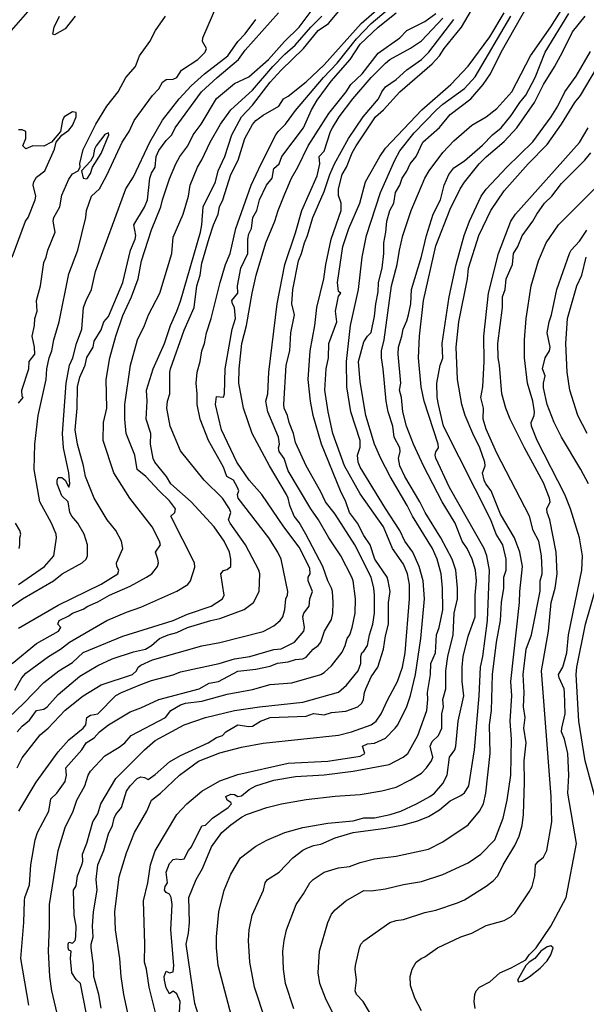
# Model space of a CAD drawing. Header units: metres. Extents: x -46681 to -43747, y -240911 to -237677.
# Tile 380 of 656: x -44272 to -44193, y -240180 to -240043. Entities that reach past the tile are written whole.
import ezdxf

# ---------------------------------------------------------------- set-up
doc = ezdxf.new("R2010")
doc.units = ezdxf.units.M
doc.layers.add('CONTOUR_INDEX', color=1, linetype='Continuous')
doc.layers.add('CONTOUR_INTER', color=3, linetype='Continuous')

msp = doc.modelspace()

# ---------------------------------------------------------------- linework, layer by layer
at = {"layer": 'CONTOUR_INDEX'}
for points, elevation in [([(-44246.88, -240182.02), (-44247.6, -240179.76), (-44248.8, -240171.52), (-44248.46, -240170.02), (-44248.34, -240168.52), (-44248.45, -240165.02), (-44247.42, -240162.52), (-44246.55, -240161.02), (-44245.27, -240158.02), (-44243.83, -240156.02), (-44242.6, -240154.92), (-44241.1, -240153.87), (-44240.43, -240153.52), (-44237.6, -240152.52), (-44235.56, -240152.02), (-44232.1, -240151.44), (-44228.1, -240150.97), (-44224.6, -240150.74), (-44221.6, -240150.22), (-44219.6, -240149.7), (-44217.6, -240148.7), (-44216.1, -240147.76), (-44215.37, -240147.02), (-44214.7, -240146.02), (-44214.52, -240145.52), (-44214.88, -240144.02), (-44214.6, -240143.35), (-44213.71, -240142.52), (-44213.26, -240141.52), (-44213.26, -240139.52), (-44213.02, -240138.52), (-44213.1, -240137.52), (-44212.69, -240136.02), (-44212.71, -240133.52), (-44212.4, -240131.52), (-44211.69, -240128.52), (-44211.53, -240125.52), (-44211.08, -240123.52), (-44211.06, -240122.02), (-44211.29, -240119.52), (-44211.84, -240118.02), (-44213.39, -240115.02), (-44215.59, -240111.52), (-44216.33, -240110.02), (-44218.41, -240106.52), (-44219.1, -240105.03), (-44219.28, -240104.02), (-44219.05, -240103.02), (-44219.09, -240102.52), (-44219.9, -240101.02), (-44220.06, -240099.52), (-44220.72, -240097.52), (-44220.99, -240096.02), (-44221.4, -240091.52), (-44221.66, -240090.02), (-44221.64, -240089.02), (-44221.29, -240087.52), (-44220.25, -240080.02), (-44219.47, -240077.02), (-44219.14, -240075.02), (-44218.66, -240073.02), (-44217.53, -240069.52), (-44215.6, -240065.05), (-44215.02, -240064.02), (-44213.1, -240061.48), (-44211.6, -240059.86), (-44209.1, -240057.66), (-44207.09, -240056.52), (-44205.6, -240055.33), (-44203.53, -240053.02), (-44200.92, -240048.02), (-44198.1, -240043.97), (-44194.98, -240039.02)], 105), ([(-44272.31, -240142.02), (-44271.6, -240141.22), (-44270.6, -240140.38), (-44269.6, -240139.05), (-44268.6, -240138.86), (-44268.13, -240138.52), (-44266.6, -240136.8), (-44263.6, -240134.28), (-44261.1, -240132.78), (-44259.1, -240131.87), (-44256.1, -240130.9), (-44254.44, -240130.52), (-44253.61, -240130.02), (-44252.52, -240129.02), (-44251.29, -240128.52), (-44250.1, -240128.2), (-44248.6, -240127.49), (-44245.39, -240126.52), (-44244.1, -240126.25), (-44240.75, -240125.02), (-44239.43, -240124.02), (-44238.64, -240122.52), (-44238.56, -240120.02), (-44238.71, -240119.52), (-44240.55, -240116.02), (-44242.69, -240113.02), (-44242.91, -240112.52), (-44242.57, -240111.52), (-44242.76, -240111.02), (-44243.76, -240109.52), (-44246.29, -240107.02), (-44249.6, -240102.92), (-44251.02, -240099.52), (-44251.48, -240097.02), (-44251.38, -240096.02), (-44251.09, -240095.02), (-44251.08, -240092.02), (-44250.97, -240091.52), (-44249.1, -240086.17), (-44247.71, -240083.02), (-44247.34, -240080.02), (-44246.87, -240078.52), (-44246.6, -240076.83), (-44245.6, -240073.35), (-44245, -240071.52), (-44244.33, -240070.02), (-44244.15, -240069.02), (-44243.69, -240068.02), (-44242.6, -240064.54), (-44241.57, -240062.52), (-44240.64, -240059.52), (-44239.6, -240057.55), (-44239.11, -240057.02), (-44238.1, -240056.25), (-44235.9, -240055.02), (-44235.26, -240054.02), (-44234.6, -240053.62), (-44232.1, -240051.62), (-44229.6, -240049.27), (-44224.46, -240043.52), (-44221.58, -240041.02)], 95), ([(-44275.23, -240126.02), (-44271.57, -240123.52), (-44267.24, -240121.02), (-44266.03, -240120.02), (-44263.25, -240118.52), (-44262.72, -240118.02), (-44262.51, -240117.52), (-44262.53, -240116.02), (-44262.99, -240114.52), (-44263.86, -240113.02), (-44264.7, -240112.02), (-44264.97, -240111.52), (-44265.22, -240110.02), (-44266.1, -240109.19), (-44266.72, -240107.52), (-44266.75, -240107.02), (-44266.6, -240106.66), (-44266.1, -240106.67), (-44265.62, -240107.02), (-44265.1, -240107.99), (-44264.96, -240107.52), (-44265.09, -240106.02), (-44265.84, -240102.52), (-44266, -240100.52), (-44265.47, -240093.52), (-44265, -240091.02), (-44264.55, -240090.02), (-44264.04, -240088.02), (-44263.32, -240086.02), (-44263.08, -240083.02), (-44262.72, -240082.02), (-44261.94, -240080.52), (-44261.39, -240078.02), (-44257.19, -240066.52), (-44256.1, -240064.84), (-44253.86, -240060.02), (-44252.1, -240056.98), (-44249.78, -240054.02), (-44248.1, -240052.19), (-44246.26, -240050.52), (-44243.03, -240048.02), (-44241.6, -240046.05), (-44240.6, -240044.97), (-44239.1, -240042.97)], 90), ([(-44262.71, -240181.02), (-44263.5, -240177.02), (-44264.1, -240176.45), (-44264.68, -240175.52), (-44264.89, -240173.52), (-44264.79, -240172.52), (-44265.1, -240172.36), (-44265.19, -240172.02), (-44265.22, -240171.52), (-44265.1, -240171.23), (-44264.6, -240171.4), (-44264.25, -240171.02), (-44264.14, -240170.52), (-44264.1, -240169.02), (-44264.38, -240167.52), (-44264.46, -240164.02), (-44264.1, -240163.43), (-44263.91, -240162.02), (-44263.29, -240160.52), (-44263.18, -240160.02), (-44263.23, -240159.02), (-44262.6, -240157.48), (-44261.79, -240154.52), (-44261.1, -240153.42), (-44260.66, -240152.02), (-44258.6, -240148.49), (-44254.6, -240144.49), (-44253.1, -240143.22), (-44249.1, -240141.03), (-44246.1, -240140.02), (-44242.1, -240139.04), (-44238.6, -240138.51), (-44232.6, -240137.89), (-44227.6, -240136.49), (-44226.49, -240135.52), (-44224.88, -240133.52), (-44224.52, -240132.52), (-44224.54, -240131.52), (-44224.37, -240131.02), (-44224.1, -240130.81), (-44223.59, -240130.02), (-44223.33, -240128.52), (-44222.86, -240127.02), (-44222.62, -240125.52), (-44222.62, -240123.02), (-44222.72, -240122.02), (-44223.09, -240120.52), (-44225.33, -240116.02), (-44228.1, -240111.76), (-44229.45, -240110.02), (-44230.1, -240108.64), (-44232.14, -240105.02), (-44233.6, -240101.77), (-44233.9, -240100.52), (-44234.49, -240099.02), (-44234.7, -240098.02), (-44235.18, -240097.02), (-44235.21, -240096.52), (-44234.88, -240091.02), (-44234.41, -240089.02), (-44234.26, -240086.52), (-44233.75, -240084.02), (-44234.12, -240082.52), (-44233.98, -240080.52), (-44233.19, -240076.52), (-44232.75, -240075.52), (-44232.37, -240074.02), (-44231.95, -240073.02), (-44231.2, -240070.52), (-44229.6, -240066.87), (-44228.83, -240064.52), (-44228.16, -240063.02), (-44226.23, -240059.52), (-44224.18, -240056.52), (-44222.08, -240054.02), (-44221.6, -240053.03), (-44221.1, -240052.33), (-44219.6, -240051.31), (-44218.1, -240049.96), (-44216.1, -240048.53), (-44215.05, -240047.52), (-44211.6, -240042.98)], 100), ([(-44222.72, -240182.02), (-44224.2, -240179.52), (-44225.1, -240178.52), (-44225.31, -240178.02), (-44225.13, -240176.52), (-44225.31, -240175.02), (-44225.25, -240174.52), (-44224.72, -240172.02), (-44224.51, -240171.52), (-44224.1, -240171.07), (-44220.47, -240168.52), (-44219.6, -240168.24), (-44218.6, -240168.12), (-44215.6, -240167.12), (-44214.1, -240166.82), (-44211.1, -240165.79), (-44210.1, -240165.36), (-44207.1, -240163.48), (-44206.1, -240162.71), (-44205.49, -240162.02), (-44204.74, -240160.52), (-44203.1, -240157.83), (-44202.5, -240156.52), (-44202.11, -240155.02), (-44201.9, -240153.52), (-44201.76, -240149.02), (-44201.82, -240146.02), (-44201.53, -240143.52), (-44201.86, -240141.52), (-44201.69, -240140.02), (-44201.91, -240138.52), (-44201.8, -240136.52), (-44201.93, -240134.02), (-44201.52, -240130.52), (-44200.8, -240128.52), (-44199.6, -240122.44), (-44199.57, -240121.02), (-44199.3, -240120.02), (-44199.3, -240119.52), (-44199.42, -240117.52), (-44199.76, -240115.52), (-44200.54, -240114.02), (-44201.07, -240112.02), (-44205.6, -240103.27), (-44207.1, -240099.94), (-44207.51, -240098.52), (-44207.46, -240097.02), (-44207.85, -240095.52), (-44207.54, -240094.02), (-44207.38, -240090.52), (-44207.41, -240087.02), (-44206.77, -240081.02), (-44205.4, -240075.52), (-44203.68, -240071.02), (-44203.01, -240070.02), (-44194.1, -240060.07), (-44192.9, -240058.02)], 110)]:
    msp.add_lwpolyline(points, dxfattribs=dict(at, elevation=elevation))
at = {"layer": 'CONTOUR_INTER'}
for points, elevation in [([(-44260.6, -240180.45), (-44260.92, -240178.52), (-44261.62, -240176.02), (-44261.67, -240174.52), (-44262.01, -240172.02), (-44262.01, -240171.52), (-44261.72, -240170.52), (-44261.82, -240169.02), (-44261.7, -240167.02), (-44261.16, -240164.02), (-44261.29, -240162.52), (-44261.06, -240160.52), (-44260.27, -240158.52), (-44259.6, -240156.17), (-44259.06, -240155.02), (-44258.82, -240154.02), (-44258.6, -240153.52), (-44257.78, -240152.52), (-44257.1, -240150.27), (-44256.6, -240149.51), (-44255.6, -240148.5), (-44255.1, -240148.28), (-44254.6, -240148.35), (-44254.1, -240148.63), (-44253.1, -240147.96), (-44251.1, -240146.2), (-44249.6, -240145.32), (-44245.76, -240143.52), (-44244.6, -240142.79), (-44243.76, -240142.52), (-44243.28, -240142.02), (-44241.6, -240141.02), (-44240.1, -240141.26), (-44239.6, -240141.21), (-44238.46, -240140.52), (-44237.12, -240140.02), (-44232.1, -240139.81), (-44231.1, -240139.45), (-44229.6, -240139.63), (-44228.6, -240139.34), (-44226.6, -240139.15), (-44224.95, -240138.52), (-44224.4, -240138.02), (-44224.15, -240137.52), (-44224.03, -240136.52), (-44223.83, -240136.02), (-44223.1, -240134.37), (-44222.15, -240133.02), (-44221.37, -240130.52), (-44221.1, -240128.64), (-44220.65, -240127.02), (-44220.65, -240124.02), (-44220.45, -240122.52), (-44220.7, -240121.02), (-44220.85, -240120.52), (-44222.58, -240118.02), (-44223.2, -240116.02), (-44224.1, -240114.73), (-44224.96, -240113.02), (-44226.1, -240111.52), (-44226.62, -240110.02), (-44227.36, -240108.52), (-44229.97, -240102.02), (-44231.15, -240098.02), (-44231.51, -240096.02), (-44231.83, -240093.02), (-44231.58, -240089.02), (-44230.93, -240085.52), (-44230.64, -240083.02), (-44229.65, -240079.02), (-44229.38, -240077.02), (-44228.64, -240073.52), (-44227.27, -240069.52), (-44227.25, -240068.52), (-44227.6, -240067.44), (-44227.64, -240066.52), (-44227.12, -240064.52), (-44226.51, -240063.52), (-44225.72, -240061.52), (-44225.18, -240060.52), (-44222.5, -240056.52), (-44221.37, -240055.52), (-44219.08, -240053.02), (-44214.6, -240049.13), (-44213.59, -240048.02), (-44212.94, -240047.02), (-44210.5, -240044.02), (-44207.6, -240039.02)], 101), ([(-44272.97, -240132.52), (-44269.6, -240129.75), (-44266.56, -240128.02), (-44266.22, -240127.52), (-44266.65, -240127.02), (-44266.45, -240126.52), (-44265.1, -240125.89), (-44264.61, -240125.52), (-44263.1, -240124.95), (-44262.47, -240124.52), (-44261.1, -240123.94), (-44259.48, -240123.02), (-44256.6, -240121.76), (-44254.31, -240120.52), (-44253.56, -240120.02), (-44252.78, -240119.02), (-44252.65, -240118.52), (-44252.72, -240118.02), (-44253.06, -240117.02), (-44252.35, -240116.02), (-44252.51, -240115.52), (-44253.55, -240113.52), (-44256.61, -240109.52), (-44258.88, -240106.02), (-44260.32, -240101.52), (-44260.31, -240099.02), (-44259.84, -240097.02), (-44259.94, -240093.02), (-44259.4, -240090.02), (-44258.6, -240087.02), (-44257.6, -240084.14), (-44256.4, -240081.52), (-44255.47, -240079.02), (-44254.99, -240076.52), (-44253.6, -240072.2), (-44252.3, -240069.02), (-44252.08, -240068.02), (-44251.1, -240065.13), (-44250.23, -240063.02), (-44249.69, -240062.02), (-44248.56, -240060.52), (-44247.84, -240059.02), (-44246.71, -240057.52), (-44244.6, -240053.93), (-44242.1, -240051.87), (-44240.1, -240050.94), (-44237.37, -240048.52), (-44235.15, -240046.02), (-44233.1, -240044.03), (-44230.44, -240040.52)], 92), ([(-44272.1, -240121.54), (-44268.5, -240119.02), (-44267.22, -240117.52), (-44266.82, -240115.02), (-44266.87, -240114.52), (-44267.52, -240113.02), (-44269.16, -240110.02), (-44269.94, -240105.52), (-44269.85, -240102.02), (-44269.37, -240098.02), (-44268.26, -240093.02), (-44268.16, -240091.52), (-44267.87, -240090.02), (-44267.48, -240089.02), (-44267.19, -240087.52), (-44266.44, -240085.02), (-44265.1, -240078.33), (-44263.85, -240075.02), (-44262.74, -240070.52), (-44262.65, -240069.52), (-44261.97, -240067.52), (-44260.86, -240066.52), (-44259.79, -240064.52), (-44257.68, -240060.02), (-44256.73, -240058.52), (-44256.02, -240057.02), (-44253.48, -240053.52), (-44252.6, -240052.59), (-44252.1, -240051.69), (-44251.6, -240051.31), (-44250.6, -240051.26), (-44250.1, -240051.02), (-44249.47, -240050.02), (-44247.18, -240048.52), (-44246.18, -240047.52), (-44245.99, -240047.02), (-44246.53, -240046.02), (-44246.47, -240045.52), (-44244.55, -240041.02)], 89), ([(-44249.74, -240181.02), (-44249.65, -240179.52), (-44250.1, -240178.43), (-44250.6, -240178.07), (-44251.1, -240178.42), (-44251.6, -240177.58), (-44251.83, -240176.52), (-44251.85, -240176.02), (-44251.6, -240175.3), (-44251.1, -240175.52), (-44250.6, -240175.38), (-44250.53, -240174.52), (-44250.94, -240169.52), (-44250.75, -240166.02), (-44250.89, -240165.02), (-44251.1, -240164.57), (-44251.6, -240164.33), (-44251.81, -240164.02), (-44251.74, -240163.52), (-44251.4, -240163.02), (-44251.58, -240161.52), (-44251.1, -240160.31), (-44250.6, -240159.77), (-44250.1, -240159.67), (-44249.6, -240159.78), (-44249.1, -240159.67), (-44248.49, -240158.52), (-44248.08, -240158.02), (-44246.6, -240155.1), (-44246.1, -240154.98), (-44245.12, -240154.02), (-44242.97, -240152.52), (-44242.52, -240152.02), (-44242.6, -240151.84), (-44243.11, -240151.52), (-44243.3, -240151.02), (-44242.6, -240150.68), (-44242.1, -240150.71), (-44241.6, -240150.99), (-44241.1, -240150.89), (-44240.04, -240150.02), (-44239.11, -240149.52), (-44236.6, -240148.72), (-44233.6, -240148.2), (-44229.6, -240147.98), (-44225.6, -240147.46), (-44220.6, -240146.53), (-44218.62, -240145.52), (-44217.97, -240145.02), (-44216.59, -240142.52), (-44215.34, -240139.02), (-44215.18, -240137.52), (-44215.23, -240136.52), (-44214.81, -240134.02), (-44214.78, -240132.52), (-44214.12, -240131.02), (-44213.98, -240128.52), (-44213.61, -240127.52), (-44213.1, -240125.06), (-44213.14, -240122.02), (-44213.35, -240120.02), (-44213.92, -240118.02), (-44214.57, -240116.52), (-44217.35, -240112.02), (-44218.07, -240110.52), (-44220.42, -240106.52), (-44221.75, -240104.02), (-44222.6, -240102.03), (-44223.82, -240098.02), (-44224.6, -240093.33), (-44224.86, -240090.52), (-44224.1, -240087.79), (-44223.61, -240087.02), (-44223.1, -240086.47), (-44222.6, -240084.23), (-44222.45, -240082.52), (-44222.1, -240080.82), (-44222.06, -240079.52), (-44221.54, -240077.52), (-44221.34, -240075.52), (-44221.33, -240074.02), (-44221.02, -240072.52), (-44220.92, -240071.02), (-44220.48, -240069.52), (-44219.92, -240068.52), (-44219.68, -240067.02), (-44219.09, -240066.02), (-44218.76, -240065.02), (-44218.1, -240064.05), (-44217.64, -240063.02), (-44216.82, -240062.02), (-44215.9, -240060.02), (-44213.6, -240057.97), (-44212.1, -240056.18), (-44209.22, -240054.02), (-44207.5, -240052.02), (-44206.49, -240050.52), (-44205, -240047.52), (-44201.1, -240040.67)], 104), ([(-44274.51, -240141.02), (-44271.35, -240138.02), (-44268.6, -240135.17), (-44266.49, -240133.52), (-44264.6, -240132.37), (-44263.1, -240130.99), (-44257.6, -240128.72), (-44250.6, -240126.52), (-44248.6, -240125.67), (-44245.32, -240124.52), (-44243.76, -240123.52), (-44243.53, -240123.02), (-44243.96, -240120.02), (-44243.6, -240119.59), (-44243.1, -240119.42), (-44242.6, -240119.02), (-44242.57, -240118.02), (-44242.77, -240117.02), (-44243.51, -240115.52), (-44244.92, -240113.52), (-44248.12, -240110.02), (-44250.94, -240107.52), (-44251.53, -240106.52), (-44253.15, -240104.52), (-44253.37, -240104.02), (-44253.78, -240102.02), (-44253.7, -240100.52), (-44254.38, -240098.52), (-44254.22, -240096.02), (-44254.31, -240094.52), (-44253.37, -240091.52), (-44251.82, -240088.02), (-44251, -240085.52), (-44250.08, -240083.52), (-44249.6, -240082.13), (-44246.83, -240072.52), (-44246.63, -240071.52), (-44246.45, -240069.02), (-44244.71, -240065.52), (-44244.34, -240064.02), (-44243.41, -240062.02), (-44242.46, -240059.02), (-44241.12, -240056.52), (-44239.6, -240054.89), (-44237.1, -240051.68), (-44235.6, -240050.02), (-44232.51, -240047.02), (-44230.44, -240044.52), (-44229.03, -240043.52), (-44227.35, -240041.52)], 94), ([(-44270.52, -240041.52), (-44273.14, -240044.52)], 88), ([(-44272.6, -240136.2), (-44271.67, -240134.52), (-44271.1, -240133.84), (-44267.94, -240131.52), (-44266.27, -240130.52), (-44265.02, -240129.52), (-44259.81, -240126.52), (-44257.1, -240125.36), (-44255.1, -240124.68), (-44250.1, -240122.45), (-44248.59, -240121.52), (-44248.21, -240121.02), (-44247.6, -240119.1), (-44247.64, -240118.52), (-44250.94, -240112.02), (-44250.39, -240111.52), (-44250.27, -240111.02), (-44251.1, -240109.91), (-44252.57, -240108.52), (-44254.4, -240106.52), (-44255.63, -240105.52), (-44255.96, -240103.52), (-44257.15, -240100.52), (-44257.33, -240098.52), (-44257.34, -240096.52), (-44256.53, -240091.02), (-44255.58, -240087.52), (-44254.59, -240085.52), (-44254.06, -240084.02), (-44252.45, -240081.02), (-44250.79, -240075.52), (-44250.6, -240073.22), (-44249.24, -240070.02), (-44248.48, -240067.52), (-44248.25, -240066.02), (-44247.21, -240063.52), (-44246.6, -240062.48), (-44245.46, -240060.02), (-44244.02, -240057.52), (-44242.57, -240055.52), (-44239.6, -240052.79), (-44236.73, -240049.52), (-44235.1, -240047.81), (-44233.64, -240046.52), (-44231.46, -240044.02), (-44229.95, -240042.52)], 93), ([(-44272.28, -240147.02), (-44271.6, -240145.62), (-44269.1, -240142.44), (-44267.99, -240141.52), (-44265.6, -240138.99), (-44263.1, -240136.99), (-44260.6, -240135.46), (-44256.25, -240134.02), (-44255.69, -240133.52), (-44255.47, -240133.02), (-44255.1, -240132.74), (-44253.5, -240132.02), (-44246.6, -240130.04), (-44244.1, -240129.59), (-44238.1, -240128.04), (-44236.6, -240127.29), (-44235.73, -240126.52), (-44235.38, -240126.02), (-44235.07, -240125.02), (-44234.93, -240123.52), (-44234.7, -240123.02), (-44234.66, -240122.52), (-44235.6, -240118.02), (-44236.07, -240117.02), (-44237.32, -240115.02), (-44241.56, -240109.52), (-44241.67, -240109.02), (-44241.49, -240108.52), (-44241.65, -240108.02), (-44242.2, -240107.02), (-44243.14, -240106.52), (-44243.6, -240105.19), (-44245.7, -240101.52), (-44246.86, -240098.52), (-44247.26, -240096.52), (-44247.25, -240095.02), (-44247.42, -240093.52), (-44247.27, -240092.02), (-44246.84, -240090.52), (-44246.61, -240089.02), (-44246.24, -240088.02), (-44245.99, -240086.52), (-44245.34, -240084.52), (-44244.08, -240079.52), (-44243.32, -240077.02), (-44242.7, -240075.52), (-44241.89, -240072.02), (-44239.77, -240066.02), (-44238.39, -240063.02), (-44236.33, -240059.02), (-44236.01, -240058.52), (-44235.01, -240057.52), (-44233.6, -240055.61), (-44229.7, -240051.02), (-44227.81, -240049.02), (-44225.1, -240045.65), (-44223.09, -240043.52), (-44220.73, -240041.52)], 96), ([(-44272.1, -240127.6), (-44266.6, -240124.41), (-44260.6, -240121.47), (-44258.28, -240120.02), (-44258.14, -240119.52), (-44258.46, -240119.02), (-44258.49, -240118.52), (-44257.62, -240116.52), (-44257.77, -240115.52), (-44258.57, -240114.02), (-44259.77, -240112.52), (-44261.57, -240109.52), (-44262.8, -240106.52), (-44263.07, -240105.02), (-44263.89, -240102.02), (-44264.24, -240100.02), (-44263.97, -240097.02), (-44263.9, -240094.02), (-44263.6, -240092.7), (-44262.84, -240091.02), (-44262.6, -240089.97), (-44261.75, -240088.52), (-44261.6, -240087.7), (-44260.6, -240086.13), (-44260.26, -240085.02), (-44259.6, -240084.27), (-44257.62, -240079.52), (-44256.52, -240075.02), (-44255.88, -240073.52), (-44255.8, -240073.02), (-44256.07, -240071.52), (-44254.6, -240069.06), (-44254.18, -240068.02), (-44253.83, -240065.02), (-44253.6, -240064.33), (-44253.11, -240063.52), (-44252.97, -240062.02), (-44252.6, -240061.2), (-44251.6, -240059.81), (-44250.81, -240059.02), (-44250.33, -240058.02), (-44246.65, -240053.02), (-44244.51, -240051.02), (-44241.52, -240048.52), (-44240.6, -240047.25), (-44235.96, -240042.02)], 91), ([(-44272.1, -240096.33), (-44271.48, -240095.52), (-44271.6, -240095.37), (-44271.67, -240094.52), (-44270.67, -240091.52), (-44270.64, -240090.52), (-44269.86, -240089.52), (-44269.88, -240088.52), (-44270.2, -240087.02), (-44269.88, -240085.52), (-44269.82, -240084.52), (-44269.53, -240083.52), (-44269.61, -240082.02), (-44269.04, -240080.02), (-44268.6, -240076.75), (-44268.26, -240076.02), (-44268.05, -240075.02), (-44267.03, -240072.52), (-44267.27, -240071.02), (-44267.18, -240070.52), (-44266.38, -240069.02), (-44266.1, -240067.4), (-44265.1, -240065.17), (-44264.6, -240064.45), (-44263.83, -240064.02), (-44263.56, -240063.52), (-44263.6, -240062.97), (-44263.1, -240061.03), (-44261.34, -240057.52), (-44259.85, -240055.02), (-44258.25, -240053.02), (-44257.2, -240051.02), (-44255.85, -240049.52), (-44255.28, -240048.02), (-44253.83, -240046.02), (-44253.06, -240044.52), (-44251.69, -240042.52)], 88), ([(-44272.08, -240153.02), (-44269.66, -240149.02), (-44266.6, -240144.77), (-44265.1, -240143.11), (-44263.11, -240141.52), (-44262.75, -240141.02), (-44262.62, -240140.02), (-44262.1, -240139.71), (-44261.1, -240139.49), (-44258.6, -240136.95), (-44257.81, -240136.52), (-44255.1, -240135.44), (-44253.6, -240134.89), (-44250.6, -240134.1), (-44249.6, -240133.68), (-44244.23, -240132.52), (-44242.1, -240131.88), (-44239.97, -240131.52), (-44236.6, -240130.57), (-44235.6, -240130.49), (-44233.76, -240129.52), (-44232.44, -240128.02), (-44232.36, -240127.52), (-44232.58, -240126.02), (-44232.44, -240125.52), (-44231.68, -240124.52), (-44231.63, -240123.52), (-44231.23, -240122.52), (-44231.83, -240121.02), (-44231.82, -240120.52), (-44231.55, -240120.02), (-44231.6, -240119.25), (-44233.1, -240116.34), (-44235.21, -240113.52), (-44238.28, -240109.02), (-44240.03, -240107.02), (-44241.74, -240104.52), (-44243.89, -240100.02), (-44244.73, -240096.52), (-44244.6, -240095.4), (-44243.6, -240095.47), (-44243.48, -240095.02), (-44243.4, -240091.52), (-44242.41, -240086.02), (-44241.95, -240084.52), (-44242.06, -240083.02), (-44242.36, -240082.52), (-44242.43, -240082.02), (-44241.6, -240081.03), (-44241.66, -240080.02), (-44241.21, -240077.52), (-44240.23, -240075.52), (-44240.25, -240073.52), (-44240.1, -240072.78), (-44239.71, -240072.02), (-44239.51, -240070.52), (-44238.99, -240069.52), (-44238.6, -240068.04), (-44237.65, -240066.02), (-44236.84, -240065.02), (-44236.6, -240063.7), (-44235.87, -240063.02), (-44235.48, -240062.02), (-44232.51, -240058.02), (-44231.39, -240055.52), (-44230.6, -240054.2), (-44228.65, -240051.52), (-44226, -240048.52), (-44224.6, -240046.41), (-44222.12, -240044.02), (-44219.61, -240042.02)], 97), ([(-44270.69, -240180.02), (-44271.79, -240173.52), (-44271.39, -240168.52), (-44271.28, -240165.52), (-44271.22, -240165.02), (-44270.6, -240163.29), (-44270.4, -240160.52), (-44269.79, -240157.02), (-44269.47, -240156.02), (-44267.91, -240153.02), (-44267.6, -240151.33), (-44266.76, -240150.52), (-44265.6, -240148.91), (-44265.43, -240148.02), (-44265.53, -240147.02), (-44263.32, -240144.52), (-44262.69, -240143.52), (-44261.6, -240142.83), (-44260.83, -240142.02), (-44259.62, -240141.02), (-44256.6, -240139.21), (-44255.1, -240138.69), (-44252.6, -240137.5), (-44246.99, -240136.02), (-44245.6, -240135.22), (-44244.29, -240135.02), (-44241.6, -240133.58), (-44239.1, -240133.3), (-44237.1, -240132.88), (-44236.1, -240132.48), (-44234.6, -240132.26), (-44233.6, -240131.94), (-44232.6, -240131.86), (-44232.1, -240131.61), (-44231.13, -240130.52), (-44230.43, -240130.02), (-44230.08, -240129.52), (-44229.55, -240128.02), (-44228.6, -240126.4), (-44228.41, -240125.52), (-44228.35, -240124.02), (-44228.46, -240122.52), (-44228.61, -240122.02), (-44229.12, -240121.02), (-44229.82, -240119.02), (-44232.16, -240114.52), (-44233.1, -240112.91), (-44233.77, -240112.02), (-44234.4, -240110.52), (-44234.61, -240109.52), (-44234.84, -240109.02), (-44237.23, -240105.02), (-44239.61, -240100.52), (-44240.85, -240097.02), (-44241.5, -240093.52), (-44241.42, -240091.52), (-44241.05, -240088.02), (-44240.41, -240085.52), (-44239.64, -240081.02), (-44239.05, -240078.52), (-44237.71, -240074.02), (-44236.46, -240071.02), (-44236.01, -240069.52), (-44235.1, -240067.21), (-44234.16, -240065.02), (-44233.29, -240063.52), (-44231.85, -240060.52), (-44228.98, -240056.02), (-44226.56, -240053.02), (-44225.9, -240052.02), (-44224.35, -240050.52), (-44222.1, -240047.65), (-44219.1, -240045.52), (-44218.1, -240044.52), (-44215.6, -240043.24), (-44214.1, -240042.15)], 98), ([(-44264.25, -240042.52), (-44265.6, -240044.27), (-44267.1, -240045.12), (-44267.32, -240045.02), (-44267.13, -240044.02), (-44266.42, -240042.52)], 88), ([(-44256.82, -240181.52), (-44257.47, -240178.52), (-44257.86, -240176.02), (-44258, -240173.52), (-44258.62, -240169.52), (-44258.74, -240167.02), (-44258.1, -240162.16), (-44257.1, -240158.81), (-44255.98, -240156.02), (-44254.29, -240153.02), (-44253.63, -240151.52), (-44252.37, -240150.52), (-44249.75, -240148.02), (-44247.1, -240146.11), (-44244.1, -240144.92), (-44241.1, -240144.12), (-44238.1, -240143.6), (-44227.6, -240142.48), (-44225.82, -240142.02), (-44223.1, -240141.04), (-44222.37, -240140.52), (-44221.69, -240139.52), (-44220.77, -240137.52), (-44219.43, -240135.02), (-44218.74, -240133.02), (-44218.35, -240131.02), (-44217.75, -240123.52), (-44217.75, -240121.52), (-44218.04, -240120.02), (-44218.6, -240118.72), (-44220.1, -240116.53), (-44221.38, -240113.52), (-44224.6, -240108.92), (-44226.77, -240105.02), (-44228.42, -240100.52), (-44229.08, -240097.52), (-44229.51, -240094.52), (-44229.35, -240091.52), (-44229.02, -240090.02), (-44228.97, -240088.02), (-44227.84, -240085.02), (-44228.04, -240083.52), (-44227.6, -240081.43), (-44227.31, -240081.02), (-44227.6, -240080.77), (-44227.77, -240079.52), (-44227.03, -240074.52), (-44226.18, -240072.02), (-44224.66, -240068.52), (-44223.89, -240065.52), (-44221.89, -240062.02), (-44221.1, -240060.88), (-44216.02, -240055.52), (-44212.02, -240052.02), (-44209.6, -240049.48), (-44206.6, -240045.37), (-44204.59, -240042.02)], 102), ([(-44252.69, -240182.52), (-44253.95, -240177.52), (-44254.33, -240175.02), (-44254.61, -240174.02), (-44254.54, -240171.52), (-44254.71, -240165.52), (-44254.12, -240163.02), (-44253.76, -240160.52), (-44253.1, -240158.56), (-44250.1, -240153.51), (-44248.71, -240152.02), (-44246.6, -240150.26), (-44244.1, -240148.81), (-44241.6, -240147.94), (-44234.6, -240146.38), (-44229.1, -240146.08), (-44224.6, -240145.39), (-44223.97, -240145.02), (-44224.29, -240144.02), (-44223.6, -240143.67), (-44222.6, -240143.59), (-44221.1, -240142.87), (-44219.75, -240141.52), (-44219.36, -240141.02), (-44218.1, -240138.49), (-44217.6, -240136.98), (-44216.91, -240134.02), (-44216.18, -240129.02), (-44215.68, -240123.52), (-44215.86, -240121.02), (-44216.39, -240119.02), (-44217.28, -240117.02), (-44218.42, -240115.52), (-44219.09, -240114.02), (-44221.1, -240110.97), (-44224.6, -240105.23), (-44224.91, -240104.52), (-44224.99, -240103.52), (-44224.6, -240102.42), (-44224.59, -240101.52), (-44225.92, -240097.52), (-44226.45, -240094.02), (-44226.53, -240090.52), (-44225.94, -240085.52), (-44224.83, -240080.52), (-44224.32, -240076.02), (-44223.72, -240073.02), (-44221.79, -240067.02), (-44219.81, -240062.52), (-44219.1, -240061.25), (-44217.1, -240058.72), (-44214, -240055.52), (-44213.1, -240054.73), (-44210.1, -240052.57), (-44208.6, -240050.94), (-44203.67, -240042.52)], 103), ([(-44242.52, -240181.52), (-44244.36, -240174.52), (-44244.6, -240172.02), (-44244.57, -240170.52), (-44244.28, -240167.02), (-44243.54, -240164.02), (-44242.6, -240161.82), (-44241.26, -240159.52), (-44239.1, -240157.89), (-44237.6, -240157.07), (-44235.1, -240155.99), (-44232.6, -240155.3), (-44229.1, -240154.69), (-44225.6, -240154.36), (-44224.1, -240153.97), (-44222.6, -240153.96), (-44220.42, -240153.52), (-44218.94, -240153.02), (-44216.79, -240152.02), (-44214.93, -240151.02), (-44214.26, -240150.52), (-44213.1, -240149.21), (-44212.53, -240148.02), (-44212.18, -240145.52), (-44211.46, -240144.52), (-44211.32, -240144.02), (-44210.98, -240140.52), (-44210.21, -240137.02), (-44210.45, -240135.02), (-44210.45, -240133.02), (-44210.27, -240131.52), (-44209.6, -240128.72), (-44208.62, -240126.02), (-44208.63, -240123.02), (-44208.45, -240121.02), (-44208.57, -240119.52), (-44209.04, -240118.02), (-44209.75, -240116.52), (-44210.42, -240115.52), (-44211.4, -240113.02), (-44213.21, -240110.02), (-44215.81, -240105.02), (-44217.21, -240102.02), (-44218.18, -240099.52), (-44218.7, -240097.52), (-44218.87, -240095.52), (-44219.13, -240094.52), (-44218.97, -240093.52), (-44219.31, -240089.52), (-44219.29, -240088.52), (-44218.81, -240087.02), (-44218.65, -240086.02), (-44218.1, -240084.88), (-44217.87, -240084.02), (-44217.56, -240082.52), (-44217.45, -240080.52), (-44216.1, -240075.91), (-44215.4, -240073.02), (-44214.44, -240070.02), (-44213.43, -240068.02), (-44212.95, -240066.02), (-44212.3, -240064.52), (-44211.6, -240063.59), (-44210.1, -240062.61), (-44207.6, -240060.46), (-44206.2, -240059.02), (-44205.02, -240058.02), (-44203.6, -240056.33), (-44202.43, -240054.52), (-44201.6, -240053.49), (-44200.29, -240051.02), (-44198.89, -240047.52), (-44195.6, -240042.13)], 106), ([(-44237.8, -240182.02), (-44239.3, -240177.52), (-44239.94, -240174.02), (-44240.15, -240171.02), (-44240.04, -240169.52), (-44239.62, -240167.52), (-44238.05, -240164.02), (-44237.8, -240163.02), (-44237.49, -240162.52), (-44235.88, -240161.52), (-44233.97, -240159.52), (-44232.6, -240158.44), (-44232.1, -240158.21), (-44231.1, -240157.83), (-44230.1, -240157.63), (-44228.1, -240156.74), (-44225.56, -240156.02), (-44221.1, -240155.41), (-44218.6, -240154.96), (-44216.6, -240154.4), (-44215.1, -240153.79), (-44213.6, -240152.85), (-44212.1, -240151.62), (-44210.6, -240150.86), (-44210.1, -240150.5), (-44209.48, -240149.52), (-44208.72, -240144.52), (-44208.08, -240137.02), (-44207.88, -240133.02), (-44207.54, -240131.52), (-44206.92, -240126.52), (-44206.65, -240119.52), (-44207.01, -240117.52), (-44207.38, -240116.52), (-44212.21, -240108.02), (-44214.1, -240103.98), (-44214.19, -240103.52), (-44214.1, -240103.08), (-44213.7, -240102.52), (-44213.78, -240102.02), (-44215.72, -240096.02), (-44216.11, -240094.02), (-44216.52, -240090.02), (-44216.38, -240087.02), (-44215.8, -240082.02), (-44214.1, -240074.46), (-44212.1, -240069.32), (-44210.71, -240066.52), (-44210.1, -240065.57), (-44208.05, -240063.02), (-44207.1, -240062.05), (-44204.6, -240059.95), (-44202.84, -240058.02), (-44201.74, -240056.52), (-44200.38, -240054.52), (-44199.1, -240051.99), (-44197.6, -240049.55), (-44196.46, -240047.52), (-44195.1, -240044.67), (-44193.35, -240042.52)], 107), ([(-44265.95, -240184.52), (-44267.47, -240178.02), (-44267.76, -240176.02), (-44267.96, -240172.52), (-44267.78, -240169.02), (-44267.8, -240166.02), (-44266.59, -240158.52), (-44265.6, -240155.32), (-44264.53, -240153.02), (-44264, -240151.52), (-44262.87, -240149.52), (-44262.42, -240148.02), (-44262.1, -240147.48), (-44260.1, -240145.36), (-44258.1, -240144.15), (-44257.32, -240143.52), (-44256.46, -240142.52), (-44251.69, -240140.02), (-44250.91, -240139.02), (-44249.6, -240138.27), (-44248.9, -240138.02), (-44246.6, -240137.74), (-44243.1, -240136.79), (-44239.6, -240136.12), (-44237.1, -240135.45), (-44234.1, -240135.18), (-44230.08, -240134.02), (-44229.6, -240133.75), (-44228.6, -240132.84), (-44227.1, -240130.91), (-44226.68, -240130.02), (-44226.43, -240129.02), (-44226.06, -240128.52), (-44225.7, -240127.52), (-44225.3, -240125.52), (-44225.24, -240123.52), (-44225.59, -240121.02), (-44225.75, -240120.52), (-44227.32, -240117.52), (-44228.96, -240115.02), (-44230.39, -240112.52), (-44231.46, -240111.02), (-44234.6, -240105.74), (-44235.18, -240104.02), (-44235.89, -240103.02), (-44235.97, -240102.52), (-44235.84, -240102.02), (-44235.98, -240101.02), (-44237.46, -240097.52), (-44237.71, -240096.02), (-44237.44, -240095.02), (-44237.33, -240092.02), (-44236.16, -240082.52), (-44235.1, -240077.02), (-44233.6, -240072.61), (-44232.72, -240069.52), (-44230.6, -240064.72), (-44230.21, -240063.02), (-44230.32, -240062.02), (-44229.6, -240061.28), (-44228.74, -240058.52), (-44228.46, -240058.02), (-44227.52, -240056.52), (-44225.62, -240054.02), (-44223.1, -240051.03), (-44221.11, -240049.02), (-44220.5, -240048.52), (-44217.6, -240046.96), (-44216.1, -240045.93), (-44213.1, -240042.8)], 99), ([(-44233.81, -240180.52), (-44235, -240177.02), (-44235.25, -240175.02), (-44235.35, -240172.52), (-44235.19, -240171.02), (-44234.87, -240169.52), (-44233.53, -240166.02), (-44232.47, -240164.52), (-44231.61, -240163.02), (-44231.14, -240162.52), (-44229.6, -240161.53), (-44227.6, -240160.93), (-44226.1, -240160.74), (-44224.6, -240160.19), (-44222.6, -240159.68), (-44219.6, -240159.31), (-44215.1, -240158.32), (-44213.1, -240157.3), (-44209.6, -240154.96), (-44208.01, -240153.02), (-44207.44, -240152.02), (-44207.14, -240150.52), (-44206.55, -240145.02), (-44206.63, -240141.02), (-44206.34, -240139.02), (-44206.2, -240134.02), (-44205.65, -240129.52), (-44205.12, -240126.52), (-44204.98, -240124.02), (-44204.64, -240122.02), (-44204.65, -240120.52), (-44204.31, -240119.52), (-44204.31, -240118.02), (-44204.76, -240116.02), (-44205.71, -240114.52), (-44206.43, -240112.52), (-44213.01, -240099.52), (-44213.74, -240096.52), (-44213.89, -240095.52), (-44213.95, -240093.52), (-44213.48, -240091.02), (-44213.1, -240090.07), (-44213.19, -240088.02), (-44212.24, -240081.52), (-44211.26, -240077.02), (-44210.17, -240073.02), (-44209.4, -240071.02), (-44207.78, -240067.52), (-44207.1, -240066.55), (-44204.22, -240063.52), (-44200.6, -240059.97), (-44198.05, -240056.52), (-44197.12, -240055.02), (-44196.15, -240053.02), (-44194.6, -240050.87), (-44192.6, -240047.43)], 108), ([(-44228.44, -240181.02), (-44229.45, -240179.02), (-44230.23, -240177.02), (-44230.47, -240175.52), (-44230.25, -240172.52), (-44229.1, -240168.52), (-44228.6, -240167.38), (-44228.1, -240166.77), (-44226.6, -240165.52), (-44224.1, -240164.09), (-44223.1, -240164.11), (-44221.1, -240163.83), (-44218.6, -240163.22), (-44216.1, -240162.82), (-44213.1, -240161.86), (-44209.6, -240160.24), (-44207.84, -240159.02), (-44205.87, -240157.02), (-44204.72, -240154.02), (-44204.16, -240151.52), (-44203.66, -240148.02), (-44203.57, -240143.02), (-44203.76, -240140.52), (-44203.53, -240137.02), (-44203.68, -240135.02), (-44202.45, -240124.02), (-44202.41, -240122.52), (-44202.05, -240119.02), (-44202.42, -240117.02), (-44203.16, -240115.02), (-44205.1, -240111.74), (-44206.41, -240108.52), (-44207.14, -240107.52), (-44207.36, -240107.02), (-44207.62, -240106.02), (-44207.21, -240105.02), (-44207.26, -240104.52), (-44207.95, -240102.52), (-44208.96, -240100.52), (-44210.01, -240098.02), (-44210.46, -240096.52), (-44211.08, -240093.02), (-44211.26, -240088.52), (-44210.91, -240085.02), (-44209.67, -240079.02), (-44209.55, -240077.52), (-44208.1, -240073.02), (-44206.43, -240069.52), (-44204.6, -240066.78), (-44201.25, -240063.02), (-44198.6, -240060.34), (-44196.6, -240057.52), (-44194.78, -240054.52), (-44193.96, -240053.52), (-44191.03, -240048.52)], 109), ([(-44272.97, -240076.02), (-44271.12, -240071.02), (-44270.78, -240070.52), (-44269.81, -240068.02), (-44269.72, -240067.52), (-44270.08, -240066.02), (-44269.96, -240065.52), (-44269.6, -240064.88), (-44268.47, -240064.02), (-44267.12, -240061.02), (-44266.88, -240060.02), (-44266.1, -240059.03), (-44265.1, -240058.35), (-44264.6, -240057.73), (-44264.08, -240056.52), (-44264.1, -240055.89), (-44264.6, -240055.82), (-44265.74, -240056.52), (-44266.01, -240057.02), (-44266.27, -240058.52), (-44267.5, -240060.02), (-44268.6, -240060.59), (-44270.1, -240060.55), (-44271.1, -240060.94), (-44271.52, -240060.52), (-44271.1, -240059.52), (-44271.09, -240058.52), (-44271.6, -240058.3), (-44272.1, -240058.32)], 87), ([(-44260.1, -240058.95), (-44261.32, -240060.52), (-44261.56, -240061.02), (-44261.72, -240062.02), (-44262.1, -240062.67), (-44263.33, -240064.02), (-44263.1, -240065.05), (-44262.6, -240065.11), (-44262.52, -240065.02), (-44262.1, -240064.36), (-44261.84, -240063.52), (-44260.6, -240061.59), (-44259.53, -240059.02), (-44259.6, -240058.74), (-44260.1, -240058.95)], 88), ([(-44216.1, -240180.79), (-44217, -240179.02), (-44217.6, -240177.26), (-44217.68, -240176.02), (-44217.38, -240175.02), (-44216.82, -240174.02), (-44216.13, -240173.52), (-44215.6, -240173.28), (-44213.86, -240172.02), (-44210.6, -240170.52), (-44209.1, -240170), (-44207.1, -240168.94), (-44204.6, -240168.24), (-44203.6, -240167.68), (-44203.1, -240167.22), (-44201.1, -240164.27), (-44200.71, -240163.52), (-44200.32, -240162.02), (-44200.25, -240160.52), (-44199.87, -240160.02), (-44199.1, -240159.42), (-44198.66, -240158.52), (-44197.98, -240154.52), (-44198.04, -240151.02), (-44199.42, -240133.52), (-44198.44, -240128.02), (-44198.04, -240124.02), (-44197.49, -240122.02), (-44197.22, -240120.02), (-44197.36, -240117.02), (-44198.26, -240112.52), (-44198.6, -240111.52), (-44198.66, -240111.02), (-44198.19, -240110.02), (-44198.28, -240109.52), (-44199.1, -240107.41), (-44201.78, -240102.52), (-44203.76, -240098.52), (-44204.35, -240097.02), (-44204.91, -240095.02), (-44205.24, -240091.02), (-44205.43, -240090.02), (-44205.48, -240088.02), (-44204.82, -240083.02), (-44204.83, -240081.52), (-44204.44, -240080.52), (-44204.29, -240079.02), (-44203.45, -240077.02), (-44203.3, -240075.52), (-44202.71, -240074.52), (-44202.1, -240073.06), (-44200.6, -240071.01), (-44200.06, -240070.02), (-44199, -240068.52), (-44197.96, -240067.52), (-44196.6, -240065.77), (-44193.36, -240062.52), (-44192.54, -240061.52)], 111), ([(-44208.6, -240180.47), (-44208.78, -240179.52), (-44208.68, -240178.52), (-44208.5, -240178.02), (-44208.01, -240177.52), (-44206.6, -240176.75), (-44205.17, -240175.52), (-44203.6, -240174.83), (-44201.6, -240173.72), (-44201.12, -240173.02), (-44200.14, -240172.02), (-44198.09, -240169.02), (-44195.96, -240165.02), (-44194.53, -240157.52), (-44195.74, -240150.52), (-44195.61, -240148.02), (-44195.73, -240145.02), (-44196.2, -240143.02), (-44196.61, -240142.02), (-44196.59, -240141.52), (-44196.09, -240139.52), (-44196.18, -240136.52), (-44196.25, -240136.02), (-44196.94, -240134.52), (-44197.02, -240134.02), (-44196.44, -240133.02), (-44195.89, -240131.02), (-44195.64, -240128.52), (-44193.77, -240119.52), (-44193.68, -240117.52), (-44194.1, -240115.02), (-44195.36, -240111.02), (-44196.17, -240109.02), (-44200, -240101.52), (-44200.77, -240099.52), (-44200.82, -240099.02), (-44200.42, -240098.02), (-44200.39, -240097.52), (-44200.62, -240096.02), (-44201.36, -240093.52), (-44201.78, -240090.02), (-44201.75, -240087.52), (-44201.53, -240084.52), (-44200.84, -240080.02), (-44199.83, -240076.52), (-44198.74, -240074.02), (-44197.05, -240071.52), (-44191.1, -240065.6)], 112), ([(-44192.88, -240107.52), (-44193.93, -240105.52), (-44196.6, -240101.02), (-44197.64, -240099.02), (-44198.62, -240096.52), (-44199.1, -240094.17), (-44199.11, -240093.52), (-44198.87, -240092.52), (-44199.28, -240091.52), (-44198.89, -240090.02), (-44198.27, -240089.02), (-44198.18, -240088.52), (-44198.59, -240086.52), (-44198.35, -240085.02), (-44198, -240084.02), (-44197.27, -240080.52), (-44195.52, -240075.52), (-44195.29, -240075.02), (-44194.1, -240073.79), (-44193.1, -240072.27)], 113), ([(-44193.07, -240100.52), (-44194.33, -240098.02), (-44195.45, -240094.52), (-44195.82, -240092.02), (-44196.02, -240088.02), (-44195.78, -240084.52), (-44194.5, -240080.02), (-44193.77, -240078.52), (-44193.17, -240076.02)], 114), ([(-44272.03, -240116.52), (-44271.91, -240116.02), (-44271.93, -240115.02), (-44271.77, -240114.52), (-44271.91, -240114.02), (-44272.52, -240113.02)], 88), ([(-44191.55, -240152.52), (-44193.32, -240146.02), (-44194.21, -240140.52), (-44194.57, -240134.02), (-44194.48, -240133.02), (-44193.29, -240127.02), (-44190.84, -240118.52)], 113), ([(-44198.6, -240171.91), (-44199.5, -240172.52), (-44200.34, -240173.52), (-44201.13, -240174.02), (-44201.57, -240174.52), (-44202.72, -240176.52), (-44202.6, -240176.77), (-44202.1, -240176.68), (-44201.1, -240176.09), (-44199.6, -240174.85), (-44198.6, -240173.84), (-44198.08, -240173.02), (-44197.79, -240172.02), (-44198.1, -240171.76), (-44198.6, -240171.91)], 112)]:
    msp.add_lwpolyline(points, dxfattribs=dict(at, elevation=elevation))

doc.saveas('drawing.dxf')
